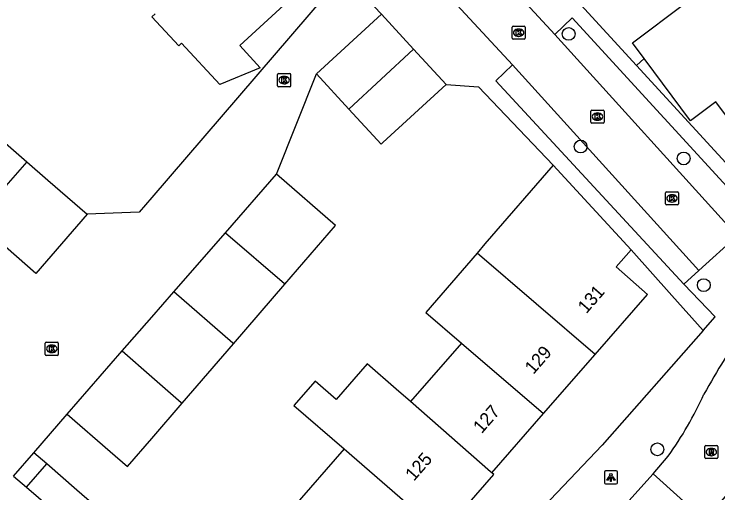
# Model space of a CAD drawing. Extents: x 158474 to 159560, y 388525 to 389605.
# Drawn here: x 158989.5 to 159043.2, y 388834 to 388870.5 of the extents above; entities that cross this region are included whole.
import ezdxf

# ---------------------------------------------------------------- set-up
doc = ezdxf.new("R2010")
doc.units = 0
for name, color, linetype in [('IMGEO_Boom', 7, 'Continuous'), ('IMGEO_Kolk', 7, 'Continuous'), ('IMGEO_Lichtpunt', 7, 'Continuous'), ('IMGEO_Muur', 7, 'Continuous'), ('IMGEO_Pand', 7, 'Continuous'), ('IMGEO_Pand_nummerreeks', 7, 'Continuous'), ('IMGEO_Rijbaan_lokaal_open', 7, 'Continuous'), ('IMGEO_Rioolput', 7, 'Continuous'), ('IMGEO_Voetpad_open', 7, 'Continuous')]:
    doc.layers.add(name, color=color, linetype=linetype)

msp = doc.modelspace()

# ---------------------------------------------------------------- linework, layer by layer
at = {"layer": 'IMGEO_Boom'}
for centre in [(159031.83, 388869.01), (159032.739, 388860.409), (159040.613, 388859.499), (159042.142, 388849.823), (159038.601, 388837.283)]:
    msp.add_circle(centre, 0.489, dxfattribs=at)
at = {"layer": 'IMGEO_Kolk'}
for p, q in [((159027.509, 388868.678), (159027.509, 388869.53)), ((159027.584, 388869.604), (159028.436, 388869.604)), ((159027.997, 388869.384), (159028.022, 388869.384)), ((159028.51, 388869.53), (159028.51, 388868.678)), ((159028.02, 388868.824), (159027.995, 388868.824)), ((159028.436, 388868.604), (159027.584, 388868.604)), ((159009.606, 388865.054), (159009.606, 388865.906)), ((159009.681, 388865.98), (159010.533, 388865.98)), ((159010.094, 388865.76), (159010.119, 388865.76)), ((159010.607, 388865.906), (159010.607, 388865.054)), ((159010.117, 388865.2), (159010.092, 388865.2)), ((159010.533, 388864.98), (159009.681, 388864.98)), ((159033.529, 388862.268), (159033.529, 388863.12)), ((159033.604, 388863.194), (159034.456, 388863.194)), ((159034.017, 388862.974), (159034.042, 388862.974)), ((159034.53, 388863.12), (159034.53, 388862.268)), ((159034.04, 388862.414), (159034.015, 388862.414)), ((159034.456, 388862.194), (159033.604, 388862.194)), ((159039.221, 388856.026), (159039.221, 388856.878)), ((159039.296, 388856.952), (159040.148, 388856.952)), ((159039.709, 388856.732), (159039.734, 388856.732)), ((159040.222, 388856.878), (159040.222, 388856.026)), ((159040.148, 388855.952), (159039.296, 388855.952)), ((159039.732, 388856.172), (159039.707, 388856.172)), ((158991.869, 388844.534), (158991.869, 388845.386)), ((158991.944, 388845.46), (158992.796, 388845.46)), ((158992.357, 388845.24), (158992.382, 388845.24)), ((158992.87, 388845.386), (158992.87, 388844.534)), ((158992.38, 388844.68), (158992.355, 388844.68)), ((158992.796, 388844.46), (158991.944, 388844.46))]:
    msp.add_line(p, q, dxfattribs=at)
for points in [[(159027.509, 388868.678), (159027.509, 388869.53)], [(159027.584, 388869.604), (159028.436, 388869.604)], [(159028.51, 388869.53), (159028.51, 388868.678)], [(159027.83, 388869.304), (159027.953, 388869.304), (159027.953, 388869.153), (159028.083, 388869.304), (159028.247, 388869.304), (159028.101, 388869.153), (159028.254, 388868.904), (159028.102, 388868.904), (159028.017, 388869.068), (159027.953, 388869.001), (159027.953, 388868.904), (159027.83, 388868.904), (159027.83, 388869.304)], [(159028.436, 388868.604), (159027.584, 388868.604)], [(159009.606, 388865.054), (159009.606, 388865.906)], [(159009.681, 388865.98), (159010.533, 388865.98)], [(159009.927, 388865.68), (159010.05, 388865.68), (159010.05, 388865.529), (159010.18, 388865.68), (159010.344, 388865.68), (159010.198, 388865.529), (159010.351, 388865.28), (159010.199, 388865.28), (159010.114, 388865.444), (159010.05, 388865.377), (159010.05, 388865.28), (159009.927, 388865.28), (159009.927, 388865.68)], [(159010.607, 388865.906), (159010.607, 388865.054)], [(159010.533, 388864.98), (159009.681, 388864.98)], [(159033.529, 388862.268), (159033.529, 388863.12)], [(159033.604, 388863.194), (159034.456, 388863.194)], [(159033.85, 388862.894), (159033.973, 388862.894), (159033.973, 388862.743), (159034.103, 388862.894), (159034.267, 388862.894), (159034.121, 388862.743), (159034.274, 388862.494), (159034.122, 388862.494), (159034.037, 388862.658), (159033.973, 388862.591), (159033.973, 388862.494), (159033.85, 388862.494), (159033.85, 388862.894)], [(159034.53, 388863.12), (159034.53, 388862.268)], [(159034.456, 388862.194), (159033.604, 388862.194)], [(159039.221, 388856.026), (159039.221, 388856.878)], [(159039.296, 388856.952), (159040.148, 388856.952)], [(159039.542, 388856.652), (159039.665, 388856.652), (159039.665, 388856.501), (159039.795, 388856.652), (159039.959, 388856.652), (159039.813, 388856.501), (159039.966, 388856.252), (159039.814, 388856.252), (159039.729, 388856.416), (159039.665, 388856.349), (159039.665, 388856.252), (159039.542, 388856.252), (159039.542, 388856.652)], [(159040.222, 388856.878), (159040.222, 388856.026)], [(159040.148, 388855.952), (159039.296, 388855.952)], [(158991.869, 388844.534), (158991.869, 388845.386)], [(158991.944, 388845.46), (158992.796, 388845.46)], [(158992.19, 388845.16), (158992.313, 388845.16), (158992.313, 388845.009), (158992.443, 388845.16), (158992.607, 388845.16), (158992.461, 388845.009), (158992.614, 388844.76), (158992.462, 388844.76), (158992.377, 388844.924), (158992.313, 388844.857), (158992.313, 388844.76), (158992.19, 388844.76), (158992.19, 388845.16)], [(158992.87, 388845.386), (158992.87, 388844.534)], [(158992.796, 388844.46), (158991.944, 388844.46)]]:
    msp.add_lwpolyline(points, dxfattribs=at)
for centre, start, end in [((159027.586, 388869.528), 91.552, 178.448), ((159027.586, 388869.528), 91.552, 178.448), ((159028.434, 388869.528), 1.552, 88.448), ((159028.434, 388869.528), 1.552, 88.448), ((159027.586, 388868.68), 181.552, 268.448), ((159027.586, 388868.68), 181.552, 268.448), ((159028.434, 388868.68), 271.552, 358.448), ((159028.434, 388868.68), 271.552, 358.448), ((159009.683, 388865.904), 91.552, 178.448), ((159009.683, 388865.904), 91.552, 178.448), ((159010.531, 388865.904), 1.552, 88.448), ((159010.531, 388865.904), 1.552, 88.448), ((159009.683, 388865.056), 181.552, 268.448), ((159009.683, 388865.056), 181.552, 268.448), ((159010.531, 388865.056), 271.552, 358.448), ((159010.531, 388865.056), 271.552, 358.448), ((159033.606, 388863.118), 91.552, 178.448), ((159033.606, 388863.118), 91.552, 178.448), ((159034.454, 388863.118), 1.552, 88.448), ((159034.454, 388863.118), 1.552, 88.448), ((159033.606, 388862.27), 181.552, 268.448), ((159033.606, 388862.27), 181.552, 268.448), ((159034.454, 388862.27), 271.552, 358.448), ((159034.454, 388862.27), 271.552, 358.448), ((159039.298, 388856.876), 91.552, 178.448), ((159039.298, 388856.876), 91.552, 178.448), ((159040.146, 388856.876), 1.552, 88.448), ((159040.146, 388856.876), 1.552, 88.448), ((159039.298, 388856.028), 181.552, 268.448), ((159039.298, 388856.028), 181.552, 268.448), ((159040.146, 388856.028), 271.552, 358.448), ((159040.146, 388856.028), 271.552, 358.448), ((158991.946, 388845.384), 91.552, 178.448), ((158991.946, 388845.384), 91.552, 178.448), ((158992.794, 388845.384), 1.552, 88.448), ((158992.794, 388845.384), 1.552, 88.448), ((158991.946, 388844.536), 181.552, 268.448), ((158991.946, 388844.536), 181.552, 268.448), ((158992.794, 388844.536), 271.552, 358.448), ((158992.794, 388844.536), 271.552, 358.448)]:
    msp.add_arc(centre, 0.0765, start, end, dxfattribs=at)
for centre, major_axis, ratio, start_param, end_param in [((159027.996, 388869.104), (-0.387, 0.002), 0.722429, 4.712389, 7.853982), ((159028.021, 388869.104), (-0.39, 0.002), 0.717154, 1.570796, 4.712389), ((159010.093, 388865.48), (-0.387, 0.002), 0.722429, 4.712389, 7.853982), ((159010.118, 388865.48), (-0.39, 0.002), 0.717154, 1.570796, 4.712389), ((159034.016, 388862.694), (-0.387, 0.002), 0.722429, 4.712389, 7.853982), ((159034.041, 388862.694), (-0.39, 0.002), 0.717154, 1.570796, 4.712389), ((159039.708, 388856.452), (-0.387, 0.002), 0.722429, 4.712389, 7.853982), ((159039.733, 388856.452), (-0.39, 0.002), 0.717154, 1.570796, 4.712389), ((158992.356, 388844.96), (-0.387, 0.002), 0.722429, 4.712389, 7.853982), ((158992.381, 388844.96), (-0.39, 0.002), 0.717154, 1.570796, 4.712389)]:
    msp.add_ellipse(centre, major_axis=major_axis, ratio=ratio, start_param=start_param, end_param=end_param, dxfattribs=at)
at = {"layer": 'IMGEO_Lichtpunt'}
for p, q in [((159034.556, 388835.538), (159034.556, 388834.731)), ((159034.556, 388835.538), (159034.556, 388834.731)), ((159035.458, 388835.633), (159034.65, 388835.633)), ((159035.458, 388835.633), (159034.65, 388835.633)), ((159035.552, 388834.731), (159035.552, 388835.538)), ((159035.552, 388834.731), (159035.552, 388835.538)), ((159034.65, 388834.637), (159035.458, 388834.637)), ((159034.65, 388834.637), (159035.458, 388834.637))]:
    msp.add_line(p, q, dxfattribs=at)
for points in [[(159034.93, 388835.202), (159034.969, 388835.174), (159034.781, 388834.912), (159034.743, 388834.939), (159034.93, 388835.202)], [(159035.032, 388835.154), (159035.079, 388835.154), (159035.079, 388834.832), (159035.032, 388834.832), (159035.032, 388835.154)], [(159035.142, 388835.174), (159035.18, 388835.201), (159035.367, 388834.939), (159035.328, 388834.911), (159035.142, 388835.174)]]:
    msp.add_lwpolyline(points, dxfattribs=at)
msp.add_circle((159035.055, 388835.336), 0.0994, dxfattribs=at)
for centre, start, end in [((159034.65, 388835.538), 90, 180), ((159034.65, 388835.538), 90, 180), ((159035.458, 388835.538), 0, 90), ((159035.458, 388835.538), 0, 90), ((159034.65, 388834.731), 180, 270), ((159034.65, 388834.731), 180, 270), ((159035.458, 388834.731), 270, 0), ((159035.458, 388834.731), 270, 360)]:
    msp.add_arc(centre, 0.0946, start, end, dxfattribs=at)
at = {"layer": 'IMGEO_Muur'}
for points in [[(159037.009, 388866.608), (159030.494, 388873.729)], [(159037.584, 388867.135), (159037.009, 388866.608)], [(159009.531, 388858.308), (159012.581, 388865.952)], [(159022.471, 388865.149), (159024.943, 388864.972), (159030.636, 388858.979)]]:
    msp.add_lwpolyline(points, dxfattribs=at)
at = {"layer": 'IMGEO_Pand'}
for points in [[(159008.654, 388878.296), (159012.84, 388873.748), (159006.727, 388868.122), (159008.285, 388866.43), (159005.199, 388865.134), (159002.28, 388868.292), (159002.06, 388868.089), (159000.015, 388870.311), (159000.262, 388870.539)], [(159051.849, 388862.421), (159046.884, 388858.706), (159043.055, 388863.822), (159041.119, 388862.372), (159037.584, 388867.135), (159036.696, 388868.331), (159040.699, 388871.328), (159043.307, 388873.28)], [(159012.581, 388865.952), (159017.532, 388870.512)], [(159017.532, 388870.512), (159019.99, 388867.843)], [(159019.99, 388867.843), (159015.056, 388863.265)], [(159019.99, 388867.843), (159022.471, 388865.149)], [(159012.581, 388865.952), (159015.056, 388863.265)], [(159015.056, 388863.265), (159017.52, 388860.589), (159017.646, 388860.705), (159022.471, 388865.149)], [(158985.959, 388863.173), (158990.479, 388859.243)], [(158990.479, 388859.243), (158986.519, 388854.754)], [(158990.479, 388859.243), (158992.082, 388857.849), (158995.085, 388855.237)], [(159030.636, 388858.979), (159025.441, 388852.975), (159024.833, 388852.272)], [(159030.636, 388858.979), (159036.588, 388852.524)], [(159005.625, 388853.83), (159009.531, 388858.308)], [(159010.166, 388849.906), (159014.028, 388854.382), (159009.531, 388858.308)], [(158995.085, 388855.237), (158991.152, 388850.714), (158988.168, 388853.316), (158986.519, 388854.754)], [(159001.682, 388849.311), (159005.625, 388853.83)], [(159005.625, 388853.83), (159010.13, 388849.94), (159010.166, 388849.906)], [(159024.833, 388852.272), (159020.915, 388847.745), (159023.648, 388845.395)], [(159033.849, 388844.529), (159024.833, 388852.272)], [(159033.849, 388844.529), (159037.849, 388849.116), (159035.445, 388851.212), (159036.588, 388852.524)], [(159006.234, 388845.348), (159010.166, 388849.906)], [(158997.744, 388844.797), (159000, 388847.383), (159001.682, 388849.311)], [(159006.234, 388845.348), (159006.19, 388845.39), (159001.682, 388849.311)], [(159002.316, 388840.807), (159006.234, 388845.348)], [(159023.648, 388845.395), (159019.757, 388840.933)], [(159023.648, 388845.395), (159029.908, 388840.01)], [(158993.54, 388839.978), (158997.744, 388844.797)], [(158997.744, 388844.797), (159000, 388842.831), (159002.25, 388840.87), (159002.316, 388840.807)], [(159029.908, 388840.01), (159033.849, 388844.529)], [(159019.757, 388840.933), (159018.671, 388841.88), (159016.452, 388843.815), (159014.084, 388841.099), (159012.479, 388842.489), (159010.856, 388840.628), (159014.686, 388837.31)], [(159025.964, 388835.487), (159025.873, 388835.567), (159019.757, 388840.933)], [(158993.54, 388839.978), (158996.839, 388837.108), (158998.145, 388835.972), (159000, 388838.122), (159002.316, 388840.807)], [(159025.964, 388835.487), (159029.908, 388840.01)], [(159014.686, 388837.31), (159010.749, 388832.796)], [(159014.686, 388837.31), (159020.869, 388831.952)], [(158989.448, 388835.226), (158991, 388837.028)], [(158991.988, 388836.172), (158991, 388837.028)], [(158990.45, 388834.401), (158991.988, 388836.172)], [(158990.45, 388834.401), (158995.018, 388830.444), (158996.553, 388832.215), (158994.295, 388834.172), (158991.988, 388836.172)], [(159020.869, 388831.952), (159022.176, 388830.82), (159026.11, 388835.359), (159025.964, 388835.487)], [(158989.448, 388835.226), (158990.45, 388834.401)]]:
    msp.add_lwpolyline(points, dxfattribs=at)
at = {"layer": 'IMGEO_Rijbaan_lokaal_open'}
for points in [[(159004.406, 388896.221), (159006.407, 388898.008), (159012.963, 388890.865), (159011.707, 388889.621), (159030.762, 388868.976)], [(159027.544, 388866.648), (159002.069, 388894.135), (159004.406, 388896.221)], [(159014.649, 388873.584), (159000, 388856.515), (158999.05, 388855.408), (158995.085, 388855.237)], [(159017.532, 388870.512), (159014.649, 388873.584)], [(159030.762, 388868.976), (159044.684, 388853.597)], [(159041.757, 388850.948), (159027.544, 388866.648)], [(159009.531, 388858.308), (159012.581, 388865.952)], [(159044.684, 388853.597), (159041.757, 388850.948)], [(158991, 388837.028), (158993.54, 388839.978)], [(159038.282, 388835.408), (159039.42, 388836.757)], [(159036.421, 388833.345), (159038.282, 388835.408)], [(159038.282, 388835.408), (159042.152, 388831.922)]]:
    msp.add_lwpolyline(points, dxfattribs=at)
for centre, radius, start, end in [((159121.342, 388796.533), 91.068, 146.57777, 150.41059), ((159017.553, 388852.504), 26.947, 324.2425, 335.9016), ((159017.535, 388856.572), 34.838, 317.3506, 330.1059)]:
    msp.add_arc(centre, radius, start, end, dxfattribs=at)
at = {"layer": 'IMGEO_Rioolput'}
for p, q in [((159042.217, 388836.65), (159042.217, 388837.502)), ((159042.292, 388837.576), (159043.144, 388837.576)), ((159042.705, 388837.356), (159042.73, 388837.356)), ((159043.218, 388837.502), (159043.218, 388836.65)), ((159043.144, 388836.576), (159042.292, 388836.576)), ((159042.728, 388836.796), (159042.703, 388836.796))]:
    msp.add_line(p, q, dxfattribs=at)
for points in [[(159042.217, 388836.65), (159042.217, 388837.502)], [(159042.292, 388837.576), (159043.144, 388837.576)], [(159042.806, 388837.274), (159042.554, 388837.276), (159042.554, 388836.876)], [(159042.732, 388837.195), (159042.678, 388837.195), (159042.678, 388837.114)], [(159042.678, 388837.114), (159042.73, 388837.114)], [(159043.218, 388837.502), (159043.218, 388836.65)], [(159043.144, 388836.576), (159042.292, 388836.576)], [(159042.554, 388836.876), (159042.678, 388836.876), (159042.678, 388837.038), (159042.689, 388837.038)], [(159042.736, 388837.009), (159042.807, 388836.876), (159042.947, 388836.876), (159042.882, 388837.002)]]:
    msp.add_lwpolyline(points, dxfattribs=at)
for centre, radius, start, end in [((159042.294, 388837.5), 0.0765, 91.552, 178.448), ((159042.294, 388837.5), 0.0765, 91.552, 178.448), ((159042.714, 388837.303), 0.19, 274.7715, 282.9687), ((159042.738, 388837.099), 0.0964, 77.0061, 93.1865), ((159042.752, 388837.156), 0.0378, 276.6634, 79.6772), ((159042.805, 388837.164), 0.109, 350.3612, 89.416), ((159042.803, 388837.164), 0.112, 277.5842, 350.9817), ((159043.142, 388837.5), 0.0765, 1.552, 88.448), ((159043.142, 388837.5), 0.0765, 1.552, 88.448), ((159042.294, 388836.652), 0.0765, 181.552, 268.448), ((159042.294, 388836.652), 0.0765, 181.552, 268.448), ((159042.688, 388836.985), 0.0533, 26.0293, 88.6989), ((159042.787, 388836.949), 0.108, 29.5134, 73.7905), ((159043.142, 388836.652), 0.0765, 271.552, 358.448), ((159043.142, 388836.652), 0.0765, 271.552, 358.448)]:
    msp.add_arc(centre, radius, start, end, dxfattribs=at)
for centre, major_axis, ratio, start_param, end_param in [((159042.704, 388837.076), (-0.387, 0.002), 0.722429, 4.712389, 7.853982), ((159042.729, 388837.076), (-0.39, 0.002), 0.717154, 1.570796, 4.712389)]:
    msp.add_ellipse(centre, major_axis=major_axis, ratio=ratio, start_param=start_param, end_param=end_param, dxfattribs=at)
at = {"layer": 'IMGEO_Voetpad_open'}
for points in [[(159030.671, 388876.212), (159030.494, 388873.729), (159037.009, 388866.608), (159047.484, 388855.159)], [(159030.762, 388868.976), (159032.108, 388870.238), (159046.143, 388854.918)], [(159040.611, 388849.91), (159026.258, 388865.425), (159027.544, 388866.648)], [(159022.471, 388865.149), (159024.943, 388864.972), (159030.636, 388858.979)], [(159036.588, 388852.524), (159039.702, 388849.044), (159042.094, 388846.371)], [(159041.757, 388850.948), (159040.611, 388849.91)], [(159042.094, 388846.371), (159043.009, 388847.412), (159040.611, 388849.91)], [(159042.094, 388846.371), (159034.383, 388837.602), (159004.229, 388805.879)]]:
    msp.add_lwpolyline(points, dxfattribs=at)

# ---------------------------------------------------------------- texts
at = {"layer": 'IMGEO_Pand_nummerreeks'}
for s, rotation, p in [('131', 48.9099, (159033.178, 388847.595)), ('129', 48.9099, (159029.133, 388842.956)), ('127', 48.9077, (159025.19, 388838.436)), ('125', 48.9077, (159020.013, 388834.807))]:
    msp.add_text(s, height=1, rotation=rotation, dxfattribs=at).set_placement(p)

doc.saveas('drawing.dxf')
